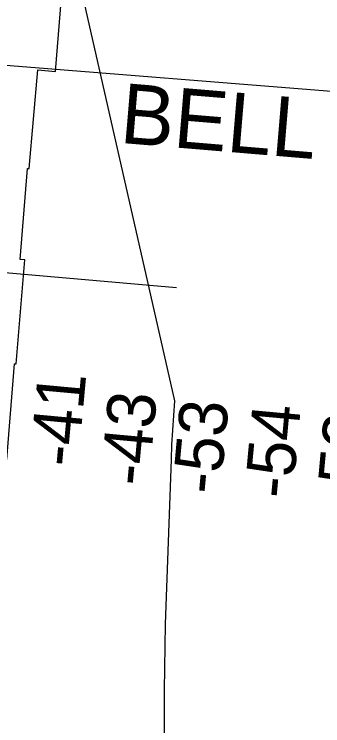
# Model space of a CAD drawing. Extents: x 3297716 to 3335574, y 688621 to 713991.
# Drawn here: x 3322906 to 3323333, y 704018 to 705004 of the extents above; entities that cross this region are included whole.
import ezdxf

# ---------------------------------------------------------------- set-up
doc = ezdxf.new("R2010")
doc.units = 0
for name, color, linetype in [('V-RIVR-RANG', 7, 'Continuous'), ('V-RRAP-RVMT', 7, 'Continuous'), ('V-TOPO-MAJR', 7, 'Continuous'), ('V-UTIL-IDEN', 7, 'Continuous'), ('V-UTIL-LINE', 7, 'Continuous')]:
    doc.layers.add(name, color=color, linetype=linetype)

msp = doc.modelspace()

# ---------------------------------------------------------------- linework, layer by layer
at = {"layer": 'V-RIVR-RANG'}
msp.add_line((3322194.04, 704706.04), (3323130.56, 704625.19), dxfattribs=at)
at = {"layer": 'V-RRAP-RVMT'}
for p, q in [((3322962.77, 704924.56), (3322973.77, 705058.22)), ((3322926.47, 704789.83), (3322938.47, 704926.6)), ((3322938.47, 704926.6), (3322962.77, 704924.56)), ((3322913.89, 704664.02), (3322923.89, 704790)), ((3322923.89, 704790), (3322926.47, 704789.83)), ((3322908.57, 704519.4), (3322920.23, 704663.55)), ((3322920.23, 704663.55), (3322913.89, 704664.02)), ((3322895.37, 704386.92), (3322905.89, 704519.53)), ((3322905.89, 704519.53), (3322908.57, 704519.4))]:
    msp.add_line(p, q, dxfattribs=at)
at = {"layer": 'V-TOPO-MAJR'}
msp.add_lwpolyline([(3323113.97, 703976.19), (3323113.53, 704067.43), (3323115.19, 704158.71), (3323123.24, 704386.73), (3323124.11, 704407.06), (3323125.18, 704427.39), (3323126.56, 704447.7), (3323128.14, 704468), (3322977.31, 705133.16), (3322974.71, 705144.37), (3322972.37, 705155.63), (3322970.21, 705166.94), (3322961.64, 705214.86), (3322958.75, 705232.06), (3322956.11, 705249.3), (3322953.84, 705266.59), (3322951.83, 705283.92), (3322939.44, 705401.19), (3322932.17, 705477.24), (3322925.88, 705553.35), (3322921.09, 705629.58)], dxfattribs=at)
at = {"layer": 'V-UTIL-LINE'}
msp.add_line((3325501.84, 704723.29), (3322213.64, 704987.61), dxfattribs=at)

# ---------------------------------------------------------------- texts
at = {"layer": 'V-RIVR-RANG'}
for s, p in [('-41', (3322993.57, 704375.24)), ('-43', (3323091.55, 704348.76)), ('-53', (3323190.92, 704337.26)), ('-54', (3323290.79, 704331.26)), ('-52', (3323390.08, 704318.97))]:
    msp.add_text(s, height=67, rotation=84.74461, dxfattribs=at).set_placement(p)
at = {"layer": 'V-UTIL-IDEN'}
msp.add_text('BELL SOUTH', height=83, rotation=355.22536, dxfattribs=at).set_placement((3323050.61, 704825.68))

doc.saveas('drawing.dxf')
